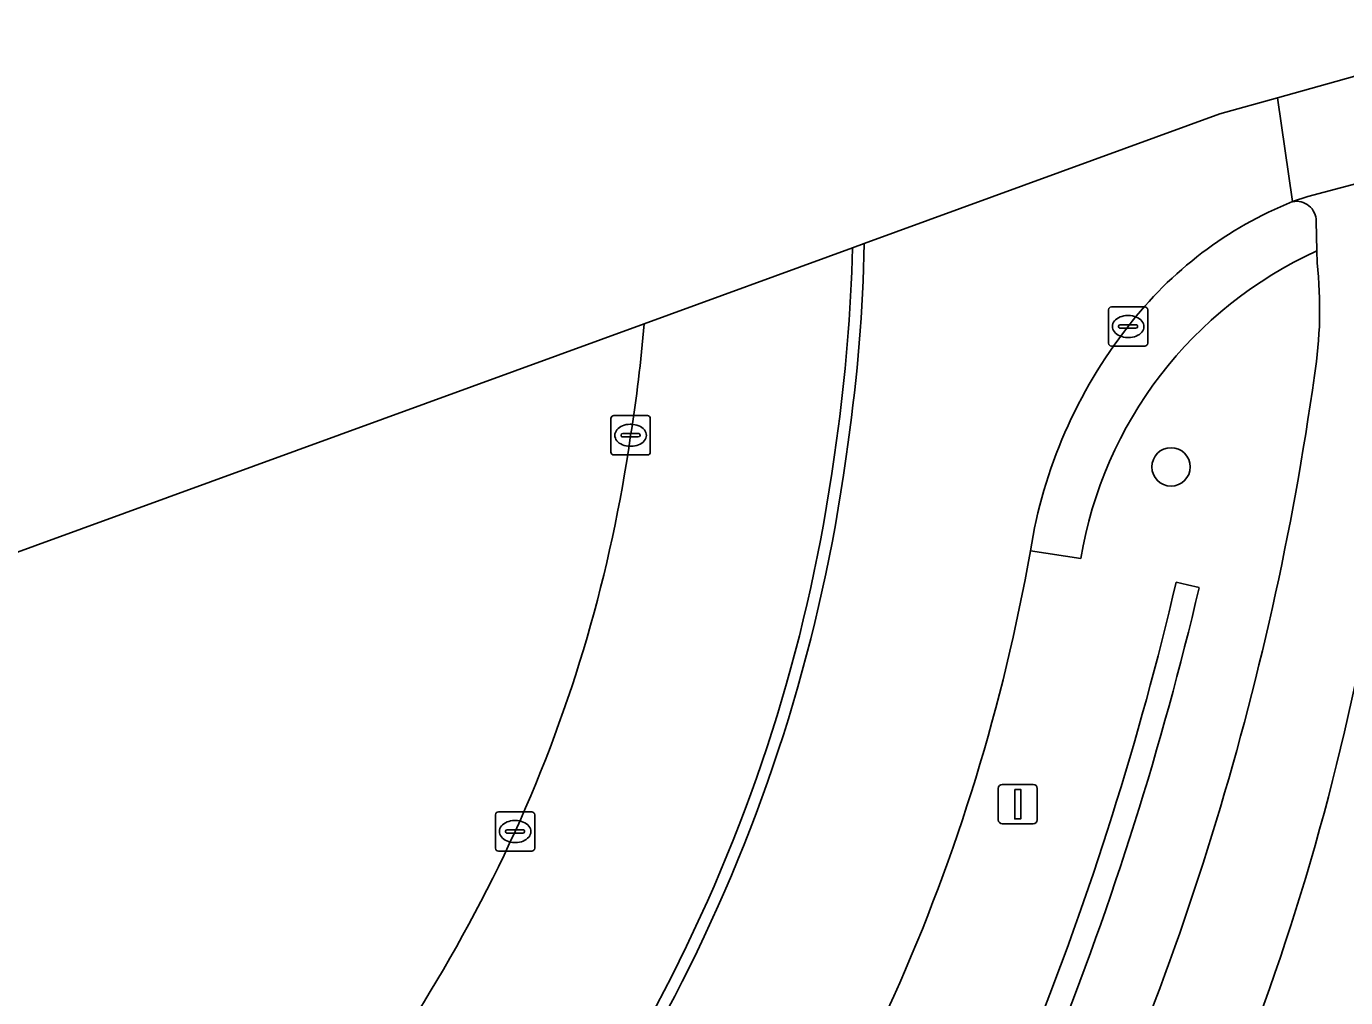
# Model space of a CAD drawing. Extents: x 162661 to 163484, y 380247 to 381230.
# Drawn here: x 162695.28 to 162728.86, y 380780.08 to 380804.79 of the extents above; entities that cross this region are included whole.
import ezdxf

# ---------------------------------------------------------------- set-up
doc = ezdxf.new("R2010")
doc.units = 0
for name, color, linetype in [('IMGEO_Berm_groen', 7, 'Continuous'), ('IMGEO_Boom', 7, 'Continuous'), ('IMGEO_Fietspad_gesloten', 7, 'Continuous'), ('IMGEO_Groenvoorziening', 7, 'Continuous'), ('IMGEO_Haag', 7, 'Continuous'), ('IMGEO_Kolk', 7, 'Continuous'), ('IMGEO_Lichtmast', 7, 'Continuous'), ('IMGEO_Rijbaan_lokaal_gesloten', 7, 'Continuous'), ('IMGEO_Rijbaan_regionaal_gesloten', 7, 'Continuous'), ('IMGEO_Verkeerseiland_gesloten', 7, 'Continuous'), ('IMGEO_Verkeerseiland_groen', 7, 'Continuous'), ('IMGEO_Voetpad_open', 7, 'Continuous')]:
    doc.layers.add(name, color=color, linetype=linetype)

msp = doc.modelspace()

# ---------------------------------------------------------------- linework, layer by layer
at = {"layer": 'IMGEO_Berm_groen'}
for points in [[(162728.129, 380798.774), (162728.123, 380799.08)], [(162722.113, 380791.252), (162720.833, 380791.447)], [(162724.543, 380790.647), (162724.835, 380790.579), (162725.128, 380790.511)]]:
    msp.add_lwpolyline(points, dxfattribs=at)
for centre, radius, start, end in [((162732.485, 380789.51), 10.517, 114.5027, 170.4663), ((162717.544, 380797.583), 10.652, 350.9426, 6.4208), ((162654.42, 380806.202), 74.359, 333.55933, 352.04119), ((162673.2, 380799.855), 48.369, 321.8565, 349.9889), ((162645.61, 380809.117), 81.065, 338.12626, 346.83008), ((162645.512, 380809.153), 81.769, 338.12318, 346.82151), ((162668.388, 380800.832), 64.551, 323.72302, 348.91123)]:
    msp.add_arc(centre, radius, start, end, dxfattribs=at)
at = {"layer": 'IMGEO_Boom'}
msp.add_circle((162724.413, 380793.583), 0.489, dxfattribs=at)
at = {"layer": 'IMGEO_Fietspad_gesloten'}
for points in [[(162730.803, 380801.233), (162727.899, 380800.465), (162727.505, 380800.332)], [(162728.108, 380799.836), (162728.123, 380799.08), (162728.129, 380798.774)]]:
    msp.add_lwpolyline(points, dxfattribs=at)
for centre, radius, start, end in [((162727.604, 380799.837), 0.504, 359.8304, 101.2913), ((162717.544, 380797.583), 10.652, 350.9426, 6.4208), ((162654.42, 380806.202), 74.359, 333.55933, 352.04119), ((162667.568, 380801.19), 62.918, 325.09359, 349.9331)]:
    msp.add_arc(centre, radius, start, end, dxfattribs=at)
at = {"layer": 'IMGEO_Groenvoorziening'}
msp.add_lwpolyline([(162725.128, 380790.511), (162724.835, 380790.579), (162724.543, 380790.647)], dxfattribs=at)
for centre, radius, start, end in [((162645.61, 380809.117), 81.065, 338.12626, 346.83008), ((162645.512, 380809.153), 81.769, 338.12318, 346.82151)]:
    msp.add_arc(centre, radius, start, end, dxfattribs=at)
at = {"layer": 'IMGEO_Haag'}
msp.add_lwpolyline([(162725.128, 380790.511), (162724.835, 380790.579), (162724.543, 380790.647)], dxfattribs=at)
for centre, radius, start, end in [((162645.61, 380809.117), 81.065, 338.12626, 346.83008), ((162645.512, 380809.153), 81.769, 338.12318, 346.82151)]:
    msp.add_arc(centre, radius, start, end, dxfattribs=at)
at = {"layer": 'IMGEO_Kolk'}
for p, q in [((162722.82, 380796.729), (162722.82, 380797.581)), ((162722.895, 380797.655), (162723.747, 380797.655)), ((162723.308, 380797.435), (162723.333, 380797.435)), ((162723.821, 380797.581), (162723.821, 380796.729)), ((162723.079, 380797.149), (162723.079, 380797.161)), ((162723.517, 380797.112), (162723.119, 380797.112)), ((162723.122, 380797.198), (162723.52, 380797.198)), ((162723.563, 380797.161), (162723.563, 380797.149)), ((162723.331, 380796.875), (162723.306, 380796.875)), ((162723.747, 380796.655), (162722.895, 380796.655)), ((162710.157, 380793.962), (162710.157, 380794.814)), ((162710.232, 380794.888), (162711.084, 380794.888)), ((162710.645, 380794.668), (162710.67, 380794.668)), ((162711.158, 380794.814), (162711.158, 380793.962)), ((162710.416, 380794.382), (162710.416, 380794.394)), ((162710.854, 380794.345), (162710.456, 380794.345)), ((162710.459, 380794.431), (162710.857, 380794.431)), ((162710.9, 380794.394), (162710.9, 380794.382)), ((162710.668, 380794.108), (162710.643, 380794.108)), ((162711.084, 380793.888), (162710.232, 380793.888)), ((162707.217, 380783.881), (162707.217, 380784.733)), ((162707.292, 380784.807), (162708.144, 380784.807)), ((162707.705, 380784.587), (162707.73, 380784.587)), ((162708.218, 380784.733), (162708.218, 380783.881)), ((162707.476, 380784.301), (162707.476, 380784.313)), ((162707.914, 380784.264), (162707.516, 380784.264)), ((162707.519, 380784.35), (162707.917, 380784.35)), ((162707.96, 380784.313), (162707.96, 380784.301)), ((162707.728, 380784.027), (162707.703, 380784.027)), ((162708.144, 380783.807), (162707.292, 380783.807))]:
    msp.add_line(p, q, dxfattribs=at)
for points in [[(162722.82, 380796.729), (162722.82, 380797.581)], [(162722.895, 380797.655), (162723.747, 380797.655)], [(162723.821, 380797.581), (162723.821, 380796.729)], [(162723.747, 380796.655), (162722.895, 380796.655)], [(162710.157, 380793.962), (162710.157, 380794.814)], [(162710.232, 380794.888), (162711.084, 380794.888)], [(162711.158, 380794.814), (162711.158, 380793.962)], [(162711.084, 380793.888), (162710.232, 380793.888)], [(162707.217, 380783.881), (162707.217, 380784.733)], [(162707.292, 380784.807), (162708.144, 380784.807)], [(162708.218, 380784.733), (162708.218, 380783.881)], [(162708.144, 380783.807), (162707.292, 380783.807)]]:
    msp.add_lwpolyline(points, dxfattribs=at)
for centre, radius, start, end in [((162722.897, 380797.579), 0.0765, 91.552, 178.448), ((162722.897, 380797.579), 0.0765, 91.552, 178.448), ((162723.745, 380797.579), 0.0765, 1.552, 88.448), ((162723.745, 380797.579), 0.0765, 1.552, 88.448), ((162723.119, 380797.158), 0.0403, 85.8775, 175.7526), ((162723.116, 380797.148), 0.0366, 178.938, 274.7102), ((162723.52, 380797.155), 0.043, 264.8664, 352.4533), ((162723.524, 380797.16), 0.0386, 1.7309, 96.639), ((162722.897, 380796.731), 0.0765, 181.552, 268.448), ((162722.897, 380796.731), 0.0765, 181.552, 268.448), ((162723.745, 380796.731), 0.0765, 271.552, 358.448), ((162723.745, 380796.731), 0.0765, 271.552, 358.448), ((162710.234, 380794.812), 0.0765, 91.552, 178.448), ((162710.234, 380794.812), 0.0765, 91.552, 178.448), ((162711.082, 380794.812), 0.0765, 1.552, 88.448), ((162711.082, 380794.812), 0.0765, 1.552, 88.448), ((162710.456, 380794.391), 0.0403, 85.8775, 175.7526), ((162710.453, 380794.381), 0.0366, 178.938, 274.7102), ((162710.857, 380794.388), 0.043, 264.8664, 352.4533), ((162710.861, 380794.393), 0.0386, 1.7309, 96.639), ((162710.234, 380793.964), 0.0765, 181.552, 268.448), ((162710.234, 380793.964), 0.0765, 181.552, 268.448), ((162711.082, 380793.964), 0.0765, 271.552, 358.448), ((162711.082, 380793.964), 0.0765, 271.552, 358.448), ((162707.294, 380784.731), 0.0765, 91.552, 178.448), ((162707.294, 380784.731), 0.0765, 91.552, 178.448), ((162708.142, 380784.731), 0.0765, 1.552, 88.448), ((162708.142, 380784.731), 0.0765, 1.552, 88.448), ((162707.516, 380784.31), 0.0403, 85.8775, 175.7526), ((162707.513, 380784.3), 0.0366, 178.938, 274.7102), ((162707.917, 380784.307), 0.043, 264.8664, 352.4533), ((162707.921, 380784.312), 0.0386, 1.7309, 96.639), ((162707.294, 380783.883), 0.0765, 181.552, 268.448), ((162707.294, 380783.883), 0.0765, 181.552, 268.448), ((162708.142, 380783.883), 0.0765, 271.552, 358.448), ((162708.142, 380783.883), 0.0765, 271.552, 358.448)]:
    msp.add_arc(centre, radius, start, end, dxfattribs=at)
for centre, major_axis, ratio, start_param, end_param in [((162723.307, 380797.155), (-0.387, 0.002), 0.722429, 4.712389, 7.853982), ((162723.332, 380797.155), (-0.39, 0.002), 0.717154, 1.570796, 4.712389), ((162710.644, 380794.388), (-0.387, 0.002), 0.722429, 4.712389, 7.853982), ((162710.669, 380794.388), (-0.39, 0.002), 0.717154, 1.570796, 4.712389), ((162707.704, 380784.307), (-0.387, 0.002), 0.722429, 4.712389, 7.853982), ((162707.729, 380784.307), (-0.39, 0.002), 0.717154, 1.570796, 4.712389)]:
    msp.add_ellipse(centre, major_axis=major_axis, ratio=ratio, start_param=start_param, end_param=end_param, dxfattribs=at)
at = {"layer": 'IMGEO_Lichtmast'}
for p, q in [((162720.017, 380784.604), (162720.017, 380785.404)), ((162720.017, 380785.404), (162720.017, 380784.604)), ((162720.117, 380785.504), (162720.907, 380785.504)), ((162720.907, 380785.504), (162720.117, 380785.504)), ((162721.007, 380785.404), (162721.007, 380784.604)), ((162721.007, 380784.604), (162721.007, 380785.404)), ((162720.907, 380784.504), (162720.117, 380784.504)), ((162720.117, 380784.504), (162720.907, 380784.504))]:
    msp.add_line(p, q, dxfattribs=at)
msp.add_lwpolyline([(162720.437, 380785.379), (162720.587, 380785.379), (162720.587, 380784.629), (162720.437, 380784.629), (162720.437, 380785.379)], dxfattribs=at)
for centre, start, end in [((162720.117, 380785.404), 90, 180), ((162720.117, 380785.404), 90, 180), ((162720.907, 380785.404), 0, 90), ((162720.907, 380785.404), 360, 90), ((162720.117, 380784.604), 180, 270), ((162720.117, 380784.604), 180, 270), ((162720.907, 380784.604), 270, 0), ((162720.907, 380784.604), 270, 0)]:
    msp.add_arc(centre, 0.1, start, end, dxfattribs=at)
at = {"layer": 'IMGEO_Rijbaan_lokaal_gesloten'}
msp.add_lwpolyline([(162733.608, 380804.79), (162727.12, 380802.974), (162727.505, 380800.332), (162727.899, 380800.465), (162730.803, 380801.233), (162730.906, 380801.26), (162733.988, 380802.083)], close=True, dxfattribs=at)
at = {"layer": 'IMGEO_Rijbaan_regionaal_gesloten'}
for points in [[(162727.12, 380802.974), (162725.659, 380802.565), (162716.605, 380799.268)], [(162727.505, 380800.332), (162727.12, 380802.974)], [(162716.303, 380799.158), (162711, 380797.226)]]:
    msp.add_lwpolyline(points, dxfattribs=at)
for centre, radius, start, end in [((162731.216, 380791.101), 9.95, 111.9022, 142.5182), ((162675.671, 380800.07), 40.643, 351.7689, 358.7144), ((162675.615, 380800.07), 40.998, 351.7837, 358.8785), ((162674.737, 380800.159), 36.382, 350.8723, 355.376), ((162733.054, 380789.517), 12.372, 141.8739, 171.0233), ((162674.185, 380799.556), 36.837, 335.5469, 351.9357), ((162674.428, 380799.551), 41.804, 334.2466, 352.7165), ((162674.494, 380799.531), 42.036, 334.2318, 352.7288), ((162673.2, 380799.855), 48.369, 321.8565, 349.9889), ((162671.018, 380801.156), 40.383, 320.3828, 335.3395), ((162670.132, 380801.646), 46.584, 317.6344, 334.2216), ((162670.152, 380801.631), 46.859, 317.6284, 334.228)]:
    msp.add_arc(centre, radius, start, end, dxfattribs=at)
at = {"layer": 'IMGEO_Verkeerseiland_gesloten'}
for points in [[(162728.123, 380799.08), (162728.108, 380799.836)], [(162716.605, 380799.268), (162716.303, 380799.158)], [(162720.833, 380791.447), (162722.113, 380791.252)]]:
    msp.add_lwpolyline(points, dxfattribs=at)
for centre, radius, start, end in [((162731.216, 380791.101), 9.95, 111.9022, 142.5182), ((162727.604, 380799.837), 0.504, 359.8304, 101.2913), ((162675.671, 380800.07), 40.643, 351.7689, 358.7144), ((162675.615, 380800.07), 40.998, 351.7837, 358.8785), ((162732.485, 380789.51), 10.517, 114.5027, 170.4663), ((162733.054, 380789.517), 12.372, 141.8739, 171.0233), ((162674.428, 380799.551), 41.804, 334.2466, 352.7165), ((162674.494, 380799.531), 42.036, 334.2318, 352.7288), ((162670.132, 380801.646), 46.584, 317.6344, 334.2216), ((162670.152, 380801.631), 46.859, 317.6284, 334.228)]:
    msp.add_arc(centre, radius, start, end, dxfattribs=at)
at = {"layer": 'IMGEO_Verkeerseiland_groen'}
msp.add_lwpolyline([(162711, 380797.226), (162661.275, 380779.117), (162675.745, 380757.324)], dxfattribs=at)
for centre, radius, start, end in [((162674.737, 380800.159), 36.382, 350.8723, 355.376), ((162674.185, 380799.556), 36.837, 335.5469, 351.9357), ((162671.018, 380801.156), 40.383, 320.3828, 335.3395)]:
    msp.add_arc(centre, radius, start, end, dxfattribs=at)
at = {"layer": 'IMGEO_Voetpad_open'}
for centre, radius, start, end in [((162667.568, 380801.19), 62.918, 325.09359, 349.9331), ((162668.388, 380800.832), 64.551, 323.72302, 348.91123)]:
    msp.add_arc(centre, radius, start, end, dxfattribs=at)

doc.saveas('drawing.dxf')
